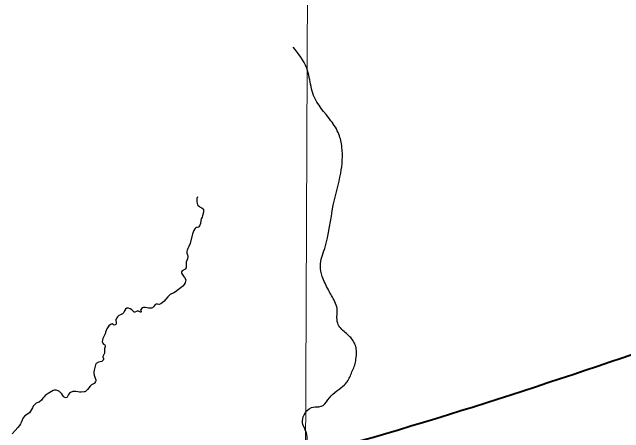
# Model space of a CAD drawing. Extents: x 553962 to 842807, y 8883888 to 9032388.
# Drawn here: x 659760 to 670268, y 8984243 to 8991467 of the extents above; entities that cross this region are included whole.
import ezdxf

# ---------------------------------------------------------------- set-up
doc = ezdxf.new("R2010")
doc.units = 0
doc.header["$LTSCALE"] = 200
for name, color, linetype, lineweight in [('1', 7, 'Continuous', 13), ('12', 7, 'Continuous', 25), ('24', 7, 'Continuous', 25), ('9', 7, 'Continuous', 90)]:
    doc.layers.add(name, color=color, linetype=linetype, lineweight=lineweight)

msp = doc.modelspace()

# ---------------------------------------------------------------- linework, layer by layer
at = {"layer": '1'}
msp.add_lwpolyline([(664968.2, 9023436.8), (664657.1, 8949509), (664397.1, 8890880.2)], dxfattribs=at)
at = {"layer": '12', "lineweight": 40}
msp.add_spline([(662912, 8983353), (665533.7, 8984046.1), (672367.2, 8986257.1), (678390.8, 8988339.6), (678953, 8988541.5), (681620.8, 8989389.1)], degree=3, dxfattribs=at)
at = {"layer": '24'}
for points in [[(662944.6, 8988294.3), (662933.9, 8988264.5), (662930.8, 8988212.8), (662935.7, 8988183.7), (662942, 8988161.2), (662952.7, 8988149.2), (662975.9, 8988129.6), (662990.3, 8988119.6), (663019.5, 8988107.8), (663043.9, 8988085.6), (663048.4, 8988076.3), (663048.3, 8988056.9), (663046.2, 8988029.9), (663031.3, 8987971.3), (663022.6, 8987946.5), (663007.5, 8987917.8), (662998.5, 8987891.6), (662992.8, 8987836), (662980.1, 8987798.6), (662967.5, 8987780.3), (662961.2, 8987776.1), (662937, 8987768.1), (662928.8, 8987768.5), (662917.2, 8987765.9), (662909.8, 8987761.3), (662910.2, 8987755.9), (662900.2, 8987744.4), (662881.1, 8987716.6), (662868.7, 8987689.6), (662859.1, 8987661.7), (662816.9, 8987494), (662795.1, 8987440), (662779.4, 8987410.5), (662766.1, 8987380.5), (662759.7, 8987355.7), (662760.5, 8987329.7), (662770.3, 8987299.2), (662776.3, 8987268.9), (662773.2, 8987230.4), (662750.7, 8987176.1), (662747.8, 8987147.2), (662750.7, 8987078.1), (662733.5, 8987051.9), (662682.2, 8987023.2), (662671.2, 8987009.9), (662669.6, 8987006.4), (662670.4, 8986982.2), (662680.7, 8986967.3), (662700.7, 8986932), (662721.3, 8986908.5), (662742, 8986867.5), (662739.8, 8986847.5), (662729.4, 8986818.5), (662712.3, 8986788.5), (662691.4, 8986759.3), (662664.5, 8986735.6), (662614.3, 8986704.3), (662563.9, 8986661.8), (662537.9, 8986646.2), (662473.7, 8986618), (662432.5, 8986576.9), (662367.2, 8986500.2), (662312.5, 8986456.8), (662284.8, 8986446.1), (662277.7, 8986446.1), (662255.7, 8986451.2), (662230.6, 8986450.2), (662217.3, 8986445.4), (662203.5, 8986430.2), (662186.3, 8986404.7), (662171.4, 8986388.8), (662154.9, 8986383.9), (662103.1, 8986382.8), (662045.6, 8986394.5), (662016, 8986395.1), (661990.2, 8986386.8), (661968.5, 8986362.9), (661965.9, 8986353.2), (661971.2, 8986340.5), (661976, 8986334.1), (661975.9, 8986320.3), (661973.7, 8986317.5), (661968.6, 8986315), (661965.1, 8986315.2), (661950.7, 8986320.2), (661928.6, 8986334), (661912.3, 8986334.6), (661908.3, 8986333.7), (661893.5, 8986325.1), (661868.8, 8986314.5), (661859.1, 8986312.5), (661855.5, 8986314.2), (661815.1, 8986355.3), (661789.5, 8986371.6), (661760.9, 8986383.6), (661736.2, 8986383.9), (661731.5, 8986382.7), (661704.9, 8986363.8), (661689.3, 8986338.9), (661676.2, 8986309.1), (661653.3, 8986283)], [(661653.3, 8986283), (661653.3, 8986283), (661620.5, 8986267.7), (661592, 8986257.3), (661570, 8986232.2), (661542.9, 8986189), (661542.8, 8986172), (661548.9, 8986142.3), (661547.8, 8986116.5), (661542.4, 8986103.6), (661531.7, 8986095.3), (661511.3, 8986093.1), (661479.9, 8986111.5), (661462.2, 8986110.9), (661419.1, 8986079.2), (661409.3, 8986062.1), (661386.5, 8986028.5), (661363.9, 8985972.9), (661356, 8985944.3), (661319.8, 8985860.8), (661311.5, 8985833.8), (661305.7, 8985809), (661306.3, 8985803.2), (661316.7, 8985781.1), (661327.7, 8985766.6), (661351.7, 8985752.2), (661358.2, 8985733.2), (661356.2, 8985718.2), (661347.7, 8985689.5), (661343.3, 8985662.6), (661343.6, 8985612.7)], [(661343.6, 8985612.7), (661317.2, 8985553.6), (661317.9, 8985549.5), (661330.3, 8985520.4), (661329.3, 8985505), (661322.5, 8985491.1), (661299.6, 8985468.5), (661239.9, 8985455.1), (661204.6, 8985431.5), (661193.6, 8985409.5), (661168.6, 8985320.2), (661165, 8985290.5), (661165.1, 8985261.8), (661169.5, 8985234.1), (661188.1, 8985180), (661194.4, 8985153.2), (661194.8, 8985134.1), (661192, 8985124.8), (661175.6, 8985097.4), (661167.9, 8985087.3), (661122.9, 8985065), (661099, 8985044.6), (661054, 8984988.1), (661020.8, 8984953.1), (661009, 8984947.1), (660997, 8984946.8), (660943.2, 8984939.7), (660914.5, 8984942.7), (660886.7, 8984943.9), (660855.7, 8984950.2), (660804, 8984950.1), (660760.6, 8984936.1), (660746.3, 8984920.8), (660728.4, 8984897.8), (660710.9, 8984864.1), (660702.3, 8984852), (660698.7, 8984850), (660679.1, 8984845.6), (660665.2, 8984848.7), (660653.6, 8984854.3), (660639, 8984867.3), (660627.7, 8984881.8), (660609.9, 8984910.2), (660583, 8984943), (660574.4, 8984945.2), (660570, 8984951.6), (660551.3, 8984962.6), (660517.2, 8984976.5), (660488.6, 8984976.7), (660461.5, 8984967.5), (660406.7, 8984937.2), (660380, 8984919.9), (660327.7, 8984880.1), (660306.8, 8984860.4), (660285.2, 8984834.6), (660262.6, 8984804.7), (660225.1, 8984771.1), (660221.4, 8984769), (660200, 8984763), (660173.9, 8984749), (660154.8, 8984736.1), (660147.5, 8984725.8), (660121.6, 8984697.5), (660106.5, 8984669.8), (660094.1, 8984641.2)], [(660094.1, 8984641.2), (660076.4, 8984614.2), (660055.6, 8984587.1), (660028.3, 8984566.1), (660004, 8984551.5), (659977.7, 8984533.2), (659946.4, 8984499.2), (659915.2, 8984420.2), (659903.4, 8984394.5), (659903.4, 8984394.5), (659884.7, 8984366.5), (659856.1, 8984335.8), (659811, 8984280.2), (659760.3, 8984225.2)]]:
    msp.add_lwpolyline(points, dxfattribs=at)
for points in [[(664298.6, 8982862), (664270.3, 8982972.1), (664352, 8983041.4), (664377.2, 8983088.6), (664374.1, 8983167.3), (664399.2, 8983173.6), (664471.6, 8983186.2), (664594.2, 8983312.1), (664644.6, 8983393.9), (664616.3, 8983573.3), (664663.5, 8983696.1), (664808.2, 8983875.5), (664827, 8984076.9), (664811.3, 8984253.2), (664745.2, 8984420), (664776.7, 8984549.1), (664902.5, 8984675), (665028.3, 8984690.7), (665100.7, 8984712.8), (665210.8, 8984844.9), (665468.7, 8985068.4), (665525.3, 8985137.7), (665607.1, 8985310.8), (665644.9, 8985405.2), (665666.9, 8985505.9), (665676.3, 8985638.1), (665663.8, 8985720), (665629.2, 8985801.8), (665575.7, 8985877.4), (665525.3, 8985927.7), (665372.8, 8986080.8), (665340.9, 8986176.3), (665340.9, 8986377.9), (665245.5, 8986600.8), (665192.5, 8986696.3), (665086.4, 8986929.8), (665054.6, 8987110.2), (665128.8, 8987407.4), (665277.3, 8988150.3), (665404.6, 8988702.2), (665425.8, 8989148), (665372.8, 8989370.8), (665234.9, 8989604.3), (664937.9, 8990039.5), (664863.7, 8990347.2), (664821.2, 8990506.4), (664587.9, 8990867.3)], [(673192.8, 8986819.2), (673063.2, 8986639.7), (672744, 8986280.6), (672325.1, 8985752), (672015.9, 8985373), (671826.4, 8984934.1), (671477.3, 8984375.6), (670717.7, 8983597.6), (670425.1, 8983424.8), (670155.8, 8983265.2), (669913.1, 8983089), (669740.3, 8982846.3), (669627.2, 8982610.2), (669494.2, 8982364.2), (669361.2, 8982234.6), (668988.9, 8982038.4), (668736.2, 8981905.4), (668383.8, 8981868.8), (668230.9, 8981779.1)]]:
    msp.add_spline(points, degree=3, dxfattribs=at)
at = {"layer": '24', "lineweight": 53}
msp.add_spline([(673192.8, 8986819.2), (673063.2, 8986639.7), (672744, 8986280.6), (672325.1, 8985752), (672015.9, 8985373), (671826.4, 8984934.1), (671477.3, 8984375.6), (670717.7, 8983597.6), (670425.1, 8983424.8), (670155.8, 8983265.2), (669913.1, 8983089), (669740.3, 8982846.3), (669627.2, 8982610.2), (669494.2, 8982364.2), (669361.2, 8982234.6), (668988.9, 8982038.4), (668736.2, 8981905.4), (668383.8, 8981868.8), (668230.9, 8981779.1)], degree=3, dxfattribs=at)
at = {"layer": '9'}
msp.add_spline([(673192.8, 8986819.2), (673063.2, 8986639.7), (672744, 8986280.6), (672325.1, 8985752), (672015.9, 8985373), (671826.4, 8984934.1), (671477.3, 8984375.6), (670717.7, 8983597.6), (670425.1, 8983424.8), (670155.8, 8983265.2), (669913.1, 8983089), (669740.3, 8982846.3), (669627.2, 8982610.2), (669494.2, 8982364.2), (669361.2, 8982234.6), (668988.9, 8982038.4), (668736.2, 8981905.4), (668383.8, 8981868.8), (668230.9, 8981779.1)], degree=3, dxfattribs=at)

doc.saveas('drawing.dxf')
